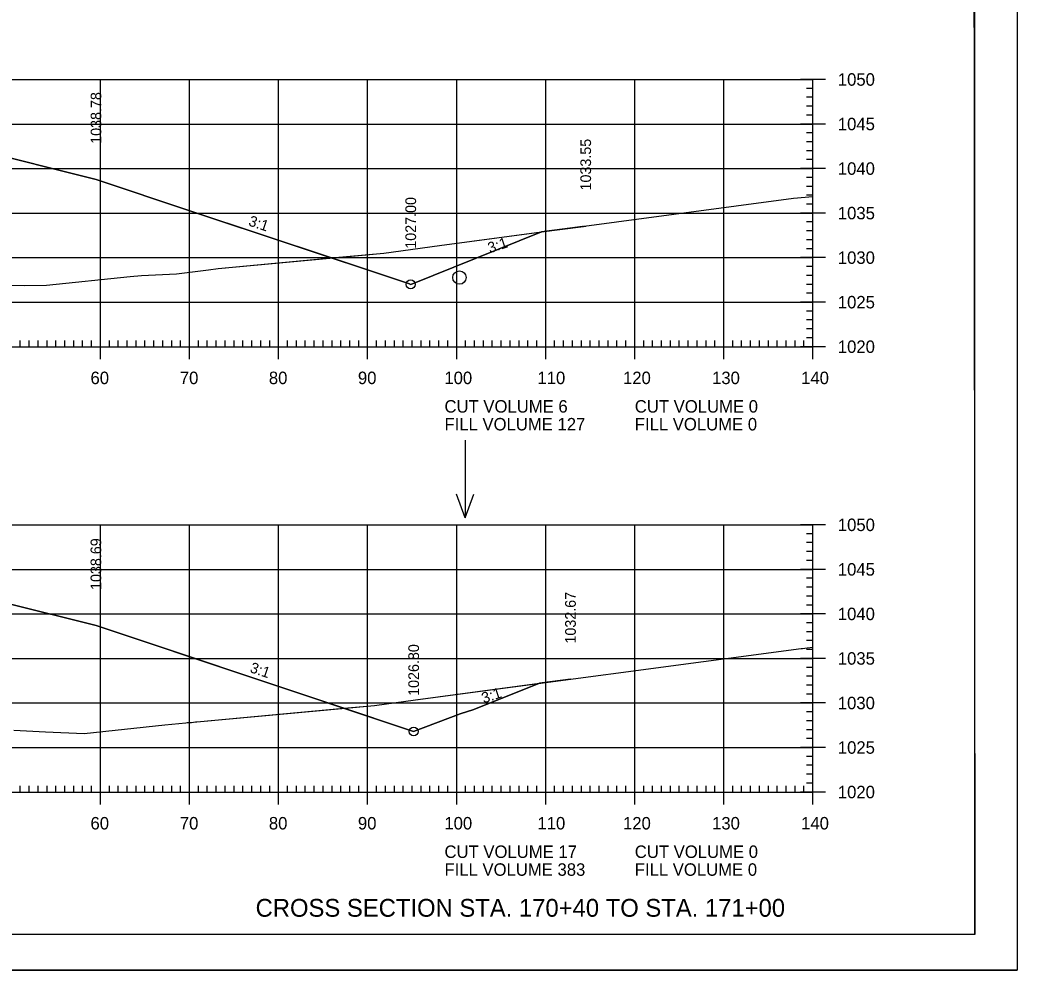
# Model space of a CAD drawing. Extents: x 1322838 to 1324533, y 339903 to 351025.
# Drawn here: x 1323754.7 to 1323866.6, y 346971.9 to 347078.5 of the extents above; entities that cross this region are included whole.
import ezdxf

# ---------------------------------------------------------------- set-up
doc = ezdxf.new("R2010")
doc.units = 0
for name, color, linetype in [('R_Axis', 7, 'Continuous'), ('R_Axis Annot', 7, 'Continuous'), ('R_Border', 7, 'Continuous'), ('R_Draft', 7, 'Continuous'), ('R_Exist Surface', 7, 'Continuous'), ('R_Fin Surface', 7, 'Continuous'), ('R_Fin Surface Annot', 7, 'Continuous'), ('R_Grid', 7, 'Continuous'), ('R_No Plot', 7, 'Continuous'), ('R_Water', 7, 'Continuous'), ('R_Water Annot', 7, 'Continuous')]:
    doc.layers.add(name, color=color, linetype=linetype)

msp = doc.modelspace()

# ---------------------------------------------------------------- linework, layer by layer
at = {"layer": 'R_Axis'}
for p, q in [((1323845.12, 347071.84), (1323842.32, 347071.84)), ((1323843.72, 347041.84), (1323843.72, 347071.84)), ((1323843.72, 347070.84), (1323843.02, 347070.84)), ((1323843.72, 347069.84), (1323843.02, 347069.84)), ((1323843.72, 347068.84), (1323843.02, 347068.84)), ((1323843.72, 347067.84), (1323843.02, 347067.84)), ((1323845.12, 347066.84), (1323842.32, 347066.84)), ((1323843.72, 347065.84), (1323843.02, 347065.84)), ((1323843.72, 347064.84), (1323843.02, 347064.84)), ((1323843.72, 347063.84), (1323843.02, 347063.84)), ((1323843.72, 347062.84), (1323843.02, 347062.84)), ((1323845.12, 347061.84), (1323842.32, 347061.84)), ((1323843.72, 347060.84), (1323843.02, 347060.84)), ((1323843.72, 347059.84), (1323843.02, 347059.84)), ((1323843.72, 347058.84), (1323843.02, 347058.84)), ((1323843.72, 347057.84), (1323843.02, 347057.84)), ((1323845.12, 347056.84), (1323842.32, 347056.84)), ((1323843.72, 347055.84), (1323843.02, 347055.84)), ((1323843.72, 347054.84), (1323843.02, 347054.84)), ((1323843.72, 347053.84), (1323843.02, 347053.84)), ((1323843.72, 347052.84), (1323843.02, 347052.84)), ((1323845.12, 347051.84), (1323842.32, 347051.84)), ((1323843.72, 347050.84), (1323843.02, 347050.84)), ((1323843.72, 347049.84), (1323843.02, 347049.84)), ((1323843.72, 347048.84), (1323843.02, 347048.84)), ((1323845.12, 347046.84), (1323842.32, 347046.84)), ((1323843.72, 347047.84), (1323843.02, 347047.84)), ((1323843.72, 347045.84), (1323843.02, 347045.84)), ((1323843.72, 347044.84), (1323843.02, 347044.84)), ((1323843.72, 347043.84), (1323843.02, 347043.84)), ((1323754.72, 347041.84), (1323754.72, 347042.54)), ((1323755.72, 347041.84), (1323755.72, 347042.54)), ((1323756.72, 347041.84), (1323756.72, 347042.54)), ((1323757.72, 347041.84), (1323757.72, 347042.54)), ((1323758.72, 347041.84), (1323758.72, 347042.54)), ((1323759.72, 347041.84), (1323759.72, 347042.54)), ((1323760.72, 347041.84), (1323760.72, 347042.54)), ((1323761.72, 347041.84), (1323761.72, 347042.54)), ((1323762.72, 347041.84), (1323762.72, 347042.54)), ((1323763.72, 347040.44), (1323763.72, 347043.24)), ((1323764.72, 347041.84), (1323764.72, 347042.54)), ((1323765.72, 347041.84), (1323765.72, 347042.54)), ((1323766.72, 347041.84), (1323766.72, 347042.54)), ((1323767.72, 347041.84), (1323767.72, 347042.54)), ((1323768.72, 347041.84), (1323768.72, 347042.54)), ((1323769.72, 347041.84), (1323769.72, 347042.54)), ((1323770.72, 347041.84), (1323770.72, 347042.54)), ((1323771.72, 347041.84), (1323771.72, 347042.54)), ((1323772.72, 347041.84), (1323772.72, 347042.54)), ((1323773.72, 347040.44), (1323773.72, 347043.24)), ((1323774.72, 347041.84), (1323774.72, 347042.54)), ((1323775.72, 347041.84), (1323775.72, 347042.54)), ((1323776.72, 347041.84), (1323776.72, 347042.54)), ((1323777.72, 347041.84), (1323777.72, 347042.54)), ((1323778.72, 347041.84), (1323778.72, 347042.54)), ((1323779.72, 347041.84), (1323779.72, 347042.54)), ((1323780.72, 347041.84), (1323780.72, 347042.54)), ((1323781.72, 347041.84), (1323781.72, 347042.54)), ((1323782.72, 347041.84), (1323782.72, 347042.54)), ((1323783.72, 347040.44), (1323783.72, 347043.24)), ((1323784.72, 347041.84), (1323784.72, 347042.54)), ((1323785.72, 347041.84), (1323785.72, 347042.54)), ((1323786.72, 347041.84), (1323786.72, 347042.54)), ((1323787.72, 347041.84), (1323787.72, 347042.54)), ((1323788.72, 347041.84), (1323788.72, 347042.54)), ((1323789.72, 347041.84), (1323789.72, 347042.54)), ((1323790.72, 347041.84), (1323790.72, 347042.54)), ((1323791.72, 347041.84), (1323791.72, 347042.54)), ((1323792.72, 347041.84), (1323792.72, 347042.54)), ((1323793.72, 347040.44), (1323793.72, 347043.24)), ((1323794.72, 347041.84), (1323794.72, 347042.54)), ((1323795.72, 347041.84), (1323795.72, 347042.54)), ((1323796.72, 347041.84), (1323796.72, 347042.54)), ((1323797.72, 347041.84), (1323797.72, 347042.54)), ((1323798.72, 347041.84), (1323798.72, 347042.54)), ((1323799.72, 347041.84), (1323799.72, 347042.54)), ((1323800.72, 347041.84), (1323800.72, 347042.54)), ((1323801.72, 347041.84), (1323801.72, 347042.54)), ((1323802.72, 347041.84), (1323802.72, 347042.54)), ((1323803.72, 347040.44), (1323803.72, 347043.24)), ((1323804.72, 347041.84), (1323804.72, 347042.54)), ((1323805.72, 347041.84), (1323805.72, 347042.54)), ((1323806.72, 347041.84), (1323806.72, 347042.54)), ((1323807.72, 347041.84), (1323807.72, 347042.54)), ((1323808.72, 347041.84), (1323808.72, 347042.54)), ((1323809.72, 347041.84), (1323809.72, 347042.54)), ((1323810.72, 347041.84), (1323810.72, 347042.54)), ((1323811.72, 347041.84), (1323811.72, 347042.54)), ((1323812.72, 347041.84), (1323812.72, 347042.54)), ((1323813.72, 347040.44), (1323813.72, 347043.24)), ((1323814.72, 347041.84), (1323814.72, 347042.54)), ((1323815.72, 347041.84), (1323815.72, 347042.54)), ((1323816.72, 347041.84), (1323816.72, 347042.54)), ((1323817.72, 347041.84), (1323817.72, 347042.54)), ((1323818.72, 347041.84), (1323818.72, 347042.54)), ((1323819.72, 347041.84), (1323819.72, 347042.54)), ((1323820.72, 347041.84), (1323820.72, 347042.54)), ((1323821.72, 347041.84), (1323821.72, 347042.54)), ((1323822.72, 347041.84), (1323822.72, 347042.54)), ((1323823.72, 347040.44), (1323823.72, 347043.24)), ((1323824.72, 347041.84), (1323824.72, 347042.54)), ((1323825.72, 347041.84), (1323825.72, 347042.54)), ((1323826.72, 347041.84), (1323826.72, 347042.54)), ((1323827.72, 347041.84), (1323827.72, 347042.54)), ((1323828.72, 347041.84), (1323828.72, 347042.54)), ((1323829.72, 347041.84), (1323829.72, 347042.54)), ((1323830.72, 347041.84), (1323830.72, 347042.54)), ((1323831.72, 347041.84), (1323831.72, 347042.54)), ((1323832.72, 347041.84), (1323832.72, 347042.54)), ((1323833.72, 347040.44), (1323833.72, 347043.24)), ((1323834.72, 347041.84), (1323834.72, 347042.54)), ((1323835.72, 347041.84), (1323835.72, 347042.54)), ((1323836.72, 347041.84), (1323836.72, 347042.54)), ((1323837.72, 347041.84), (1323837.72, 347042.54)), ((1323838.72, 347041.84), (1323838.72, 347042.54)), ((1323839.72, 347041.84), (1323839.72, 347042.54)), ((1323840.72, 347041.84), (1323840.72, 347042.54)), ((1323841.72, 347041.84), (1323841.72, 347042.54)), ((1323842.72, 347041.84), (1323842.72, 347042.54)), ((1323843.72, 347042.84), (1323843.02, 347042.84)), ((1323843.72, 347040.44), (1323843.72, 347043.24)), ((1323563.72, 347041.84), (1323843.72, 347041.84)), ((1323845.12, 347041.84), (1323842.32, 347041.84)), ((1323845.12, 347021.84), (1323842.32, 347021.84)), ((1323843.72, 346991.84), (1323843.72, 347021.84)), ((1323843.72, 347020.84), (1323843.02, 347020.84)), ((1323843.72, 347019.84), (1323843.02, 347019.84)), ((1323843.72, 347018.84), (1323843.02, 347018.84)), ((1323843.72, 347017.84), (1323843.02, 347017.84)), ((1323845.12, 347016.84), (1323842.32, 347016.84)), ((1323843.72, 347015.84), (1323843.02, 347015.84)), ((1323843.72, 347014.84), (1323843.02, 347014.84)), ((1323843.72, 347013.84), (1323843.02, 347013.84)), ((1323843.72, 347012.84), (1323843.02, 347012.84)), ((1323845.12, 347011.84), (1323842.32, 347011.84)), ((1323843.72, 347010.84), (1323843.02, 347010.84)), ((1323843.72, 347009.84), (1323843.02, 347009.84)), ((1323843.72, 347008.84), (1323843.02, 347008.84)), ((1323843.72, 347007.84), (1323843.02, 347007.84)), ((1323845.12, 347006.84), (1323842.32, 347006.84)), ((1323843.72, 347005.84), (1323843.02, 347005.84)), ((1323843.72, 347004.84), (1323843.02, 347004.84)), ((1323843.72, 347003.84), (1323843.02, 347003.84)), ((1323843.72, 347002.84), (1323843.02, 347002.84)), ((1323845.12, 347001.84), (1323842.32, 347001.84)), ((1323843.72, 347000.84), (1323843.02, 347000.84)), ((1323843.72, 346999.84), (1323843.02, 346999.84)), ((1323843.72, 346998.84), (1323843.02, 346998.84)), ((1323843.72, 346997.84), (1323843.02, 346997.84)), ((1323845.12, 346996.84), (1323842.32, 346996.84)), ((1323843.72, 346995.84), (1323843.02, 346995.84)), ((1323843.72, 346994.84), (1323843.02, 346994.84)), ((1323763.72, 346990.44), (1323763.72, 346993.24)), ((1323773.72, 346990.44), (1323773.72, 346993.24)), ((1323783.72, 346990.44), (1323783.72, 346993.24)), ((1323793.72, 346990.44), (1323793.72, 346993.24)), ((1323803.72, 346990.44), (1323803.72, 346993.24)), ((1323813.72, 346990.44), (1323813.72, 346993.24)), ((1323823.72, 346990.44), (1323823.72, 346993.24)), ((1323833.72, 346990.44), (1323833.72, 346993.24)), ((1323843.72, 346993.84), (1323843.02, 346993.84)), ((1323843.72, 346990.44), (1323843.72, 346993.24)), ((1323754.72, 346991.84), (1323754.72, 346992.54)), ((1323755.72, 346991.84), (1323755.72, 346992.54)), ((1323756.72, 346991.84), (1323756.72, 346992.54)), ((1323757.72, 346991.84), (1323757.72, 346992.54)), ((1323758.72, 346991.84), (1323758.72, 346992.54)), ((1323759.72, 346991.84), (1323759.72, 346992.54)), ((1323760.72, 346991.84), (1323760.72, 346992.54)), ((1323761.72, 346991.84), (1323761.72, 346992.54)), ((1323762.72, 346991.84), (1323762.72, 346992.54)), ((1323764.72, 346991.84), (1323764.72, 346992.54)), ((1323765.72, 346991.84), (1323765.72, 346992.54)), ((1323766.72, 346991.84), (1323766.72, 346992.54)), ((1323767.72, 346991.84), (1323767.72, 346992.54)), ((1323768.72, 346991.84), (1323768.72, 346992.54)), ((1323769.72, 346991.84), (1323769.72, 346992.54)), ((1323770.72, 346991.84), (1323770.72, 346992.54)), ((1323771.72, 346991.84), (1323771.72, 346992.54)), ((1323772.72, 346991.84), (1323772.72, 346992.54)), ((1323774.72, 346991.84), (1323774.72, 346992.54)), ((1323775.72, 346991.84), (1323775.72, 346992.54)), ((1323776.72, 346991.84), (1323776.72, 346992.54)), ((1323777.72, 346991.84), (1323777.72, 346992.54)), ((1323778.72, 346991.84), (1323778.72, 346992.54)), ((1323779.72, 346991.84), (1323779.72, 346992.54)), ((1323780.72, 346991.84), (1323780.72, 346992.54)), ((1323781.72, 346991.84), (1323781.72, 346992.54)), ((1323782.72, 346991.84), (1323782.72, 346992.54)), ((1323784.72, 346991.84), (1323784.72, 346992.54)), ((1323785.72, 346991.84), (1323785.72, 346992.54)), ((1323786.72, 346991.84), (1323786.72, 346992.54)), ((1323787.72, 346991.84), (1323787.72, 346992.54)), ((1323788.72, 346991.84), (1323788.72, 346992.54)), ((1323789.72, 346991.84), (1323789.72, 346992.54)), ((1323790.72, 346991.84), (1323790.72, 346992.54)), ((1323791.72, 346991.84), (1323791.72, 346992.54)), ((1323792.72, 346991.84), (1323792.72, 346992.54)), ((1323794.72, 346991.84), (1323794.72, 346992.54)), ((1323795.72, 346991.84), (1323795.72, 346992.54)), ((1323796.72, 346991.84), (1323796.72, 346992.54)), ((1323797.72, 346991.84), (1323797.72, 346992.54)), ((1323798.72, 346991.84), (1323798.72, 346992.54)), ((1323799.72, 346991.84), (1323799.72, 346992.54)), ((1323800.72, 346991.84), (1323800.72, 346992.54)), ((1323801.72, 346991.84), (1323801.72, 346992.54)), ((1323802.72, 346991.84), (1323802.72, 346992.54)), ((1323804.72, 346991.84), (1323804.72, 346992.54)), ((1323805.72, 346991.84), (1323805.72, 346992.54)), ((1323806.72, 346991.84), (1323806.72, 346992.54)), ((1323807.72, 346991.84), (1323807.72, 346992.54)), ((1323808.72, 346991.84), (1323808.72, 346992.54)), ((1323809.72, 346991.84), (1323809.72, 346992.54)), ((1323810.72, 346991.84), (1323810.72, 346992.54)), ((1323811.72, 346991.84), (1323811.72, 346992.54)), ((1323812.72, 346991.84), (1323812.72, 346992.54)), ((1323814.72, 346991.84), (1323814.72, 346992.54)), ((1323815.72, 346991.84), (1323815.72, 346992.54)), ((1323816.72, 346991.84), (1323816.72, 346992.54)), ((1323817.72, 346991.84), (1323817.72, 346992.54)), ((1323818.72, 346991.84), (1323818.72, 346992.54)), ((1323819.72, 346991.84), (1323819.72, 346992.54)), ((1323820.72, 346991.84), (1323820.72, 346992.54)), ((1323821.72, 346991.84), (1323821.72, 346992.54)), ((1323822.72, 346991.84), (1323822.72, 346992.54)), ((1323824.72, 346991.84), (1323824.72, 346992.54)), ((1323825.72, 346991.84), (1323825.72, 346992.54)), ((1323826.72, 346991.84), (1323826.72, 346992.54)), ((1323827.72, 346991.84), (1323827.72, 346992.54)), ((1323828.72, 346991.84), (1323828.72, 346992.54)), ((1323829.72, 346991.84), (1323829.72, 346992.54)), ((1323830.72, 346991.84), (1323830.72, 346992.54)), ((1323831.72, 346991.84), (1323831.72, 346992.54)), ((1323832.72, 346991.84), (1323832.72, 346992.54)), ((1323834.72, 346991.84), (1323834.72, 346992.54)), ((1323835.72, 346991.84), (1323835.72, 346992.54)), ((1323836.72, 346991.84), (1323836.72, 346992.54)), ((1323837.72, 346991.84), (1323837.72, 346992.54)), ((1323838.72, 346991.84), (1323838.72, 346992.54)), ((1323839.72, 346991.84), (1323839.72, 346992.54)), ((1323840.72, 346991.84), (1323840.72, 346992.54)), ((1323841.72, 346991.84), (1323841.72, 346992.54)), ((1323842.72, 346991.84), (1323842.72, 346992.54)), ((1323843.72, 346992.84), (1323843.02, 346992.84)), ((1323563.72, 346991.84), (1323843.72, 346991.84)), ((1323845.12, 346991.84), (1323842.32, 346991.84))]:
    msp.add_line(p, q, dxfattribs=at)
at = {"layer": 'R_Border'}
for q in [(1323861.9, 347181.3), (1323545.72, 346975.84)]:
    msp.add_line((1323861.9, 346975.84), q, dxfattribs=at)
at = {"layer": 'R_Exist Surface'}
for points in [[(1323748.72, 347048.82), (1323755.2, 347048.72), (1323757.66, 347048.76), (1323767.05, 347049.72), (1323768.32, 347049.84), (1323772.24, 347050.01), (1323775.85, 347050.48), (1323776.94, 347050.63), (1323795.55, 347052.35), (1323801.79, 347053.19), (1323841.53, 347058.5), (1323843.72, 347058.71)], [(1323753.98, 346998.77), (1323757.56, 346998.61), (1323761.88, 346998.43), (1323770.93, 346999.38), (1323773.32, 346999.62), (1323773.47, 346999.64), (1323773.96, 346999.66), (1323774.4, 346999.72), (1323774.54, 346999.73), (1323794.48, 347001.57), (1323799.08, 347002.19), (1323842.4, 347007.95), (1323842.56, 347007.97), (1323843.06, 347008.03), (1323843.72, 347008.11)]]:
    msp.add_lwpolyline(points, dxfattribs=at)
at = {"layer": 'R_Fin Surface'}
for points in [[(1323749.45, 347064.06), (1323763.22, 347060.62), (1323773.85, 347057.07), (1323797.07, 347049.33), (1323798.42, 347048.88), (1323798.46, 347048.87), (1323798.56, 347048.84), (1323798.56, 347048.84), (1323813.25, 347054.72), (1323815.56, 347055.03), (1323817.85, 347055.34), (1323818.21, 347055.38)], [(1323753.18, 347013.04), (1323763.22, 347010.53), (1323797.85, 346998.99), (1323798.52, 346998.76), (1323798.89, 346998.64), (1323804.12, 347000.61), (1323805.66, 347001.09), (1323813.03, 347004.05), (1323816.5, 347004.51)]]:
    msp.add_lwpolyline(points, dxfattribs=at)
at = {"layer": 'R_Grid'}
for p, q in [((1323563.72, 347071.84), (1323843.72, 347071.84)), ((1323763.72, 347041.84), (1323763.72, 347071.84)), ((1323773.72, 347041.84), (1323773.72, 347071.84)), ((1323783.72, 347041.84), (1323783.72, 347071.84)), ((1323793.72, 347041.84), (1323793.72, 347071.84)), ((1323803.72, 347041.84), (1323803.72, 347071.84)), ((1323813.72, 347041.84), (1323813.72, 347071.84)), ((1323823.72, 347041.84), (1323823.72, 347071.84)), ((1323833.72, 347041.84), (1323833.72, 347071.84)), ((1323843.72, 347041.84), (1323843.72, 347071.84)), ((1323563.72, 347066.84), (1323843.72, 347066.84)), ((1323563.72, 347061.84), (1323843.72, 347061.84)), ((1323563.72, 347056.84), (1323843.72, 347056.84)), ((1323563.72, 347051.84), (1323843.72, 347051.84)), ((1323563.72, 347046.84), (1323843.72, 347046.84)), ((1323563.72, 347041.84), (1323843.72, 347041.84)), ((1323563.72, 347021.84), (1323843.72, 347021.84)), ((1323763.72, 346991.84), (1323763.72, 347021.84)), ((1323773.72, 346991.84), (1323773.72, 347021.84)), ((1323783.72, 346991.84), (1323783.72, 347021.84)), ((1323793.72, 346991.84), (1323793.72, 347021.84)), ((1323803.72, 346991.84), (1323803.72, 347021.84)), ((1323813.72, 346991.84), (1323813.72, 347021.84)), ((1323823.72, 346991.84), (1323823.72, 347021.84)), ((1323833.72, 346991.84), (1323833.72, 347021.84)), ((1323843.72, 346991.84), (1323843.72, 347021.84)), ((1323563.72, 347016.84), (1323843.72, 347016.84)), ((1323563.72, 347011.84), (1323843.72, 347011.84)), ((1323563.72, 347006.84), (1323843.72, 347006.84)), ((1323563.72, 347001.84), (1323843.72, 347001.84)), ((1323563.72, 346996.84), (1323843.72, 346996.84)), ((1323563.72, 346991.84), (1323843.72, 346991.84))]:
    msp.add_line(p, q, dxfattribs=at)
at = {"layer": 'R_No Plot'}
msp.add_line((1323533.31, 346971.86), (1323866.65, 346971.86), dxfattribs=at)
for points in [[(1323533.31, 347185.19), (1323866.65, 347185.19), (1323866.65, 346971.86), (1323533.31, 346971.86)], [(1323779.64, 347181.3), (1323799.26, 347181.3), (1323799.26, 347171.42), (1323815.37, 347171.42), (1323838.57, 347171.42), (1323838.57, 347138.75), (1323861.77, 347138.75), (1323861.9, 346975.84), (1323545.72, 346975.84), (1323545.72, 347181.3)], [(1323789.65, 347051.81), (1323795.55, 347052.35), (1323801.79, 347053.19), (1323813.25, 347054.72), (1323798.56, 347048.84), (1323798.56, 347048.84), (1323798.46, 347048.87), (1323798.42, 347048.88), (1323797.07, 347049.33)], [(1323813.25, 347054.72), (1323817.97, 347055.35), (1323817.85, 347055.34), (1323815.56, 347055.03), (1323813.25, 347054.72)], [(1323813.03, 347004.05), (1323816.5, 347004.51), (1323813.03, 347004.05)], [(1323791.05, 347001.25), (1323794.48, 347001.57), (1323799.08, 347002.19), (1323813.03, 347004.05), (1323805.66, 347001.09), (1323804.12, 347000.61), (1323798.89, 346998.64), (1323798.52, 346998.76), (1323797.85, 346998.99)]]:
    msp.add_lwpolyline(points, close=True, dxfattribs=at)
for points in [[(1323748.72, 347048.82), (1323755.2, 347048.72), (1323757.66, 347048.76), (1323767.05, 347049.72), (1323768.32, 347049.84), (1323772.24, 347050.01), (1323775.85, 347050.48), (1323776.94, 347050.63), (1323789.65, 347051.81), (1323773.85, 347057.07), (1323763.22, 347060.62), (1323749.45, 347064.06)], [(1323753.98, 346998.77), (1323757.56, 346998.61), (1323761.88, 346998.43), (1323770.93, 346999.38), (1323773.32, 346999.62), (1323773.47, 346999.64), (1323773.96, 346999.66), (1323774.4, 346999.72), (1323774.54, 346999.73), (1323791.05, 347001.25), (1323763.22, 347010.53), (1323753.18, 347013.04)]]:
    msp.add_lwpolyline(points, dxfattribs=at)
for centre in [(1323798.56, 347048.84), (1323798.89, 346998.64)]:
    msp.add_circle(centre, 0.5, dxfattribs=at)
at = {"layer": 'R_Water'}
msp.add_circle((1323804.03, 347049.6), 0.75, dxfattribs=at)
at = {"layer": 'R_Water Annot'}
for p, q in [((1323804.68, 347031.33), (1323804.68, 347022.64)), ((1323804.68, 347022.64), (1323803.71, 347025.3)), ((1323804.68, 347022.64), (1323805.65, 347025.3))]:
    msp.add_line(p, q, dxfattribs=at)

# ---------------------------------------------------------------- texts
at = {"layer": 'R_Axis Annot'}
for s, p in [('1050', (1323846.52, 347071.14)), ('1045', (1323846.52, 347066.14)), ('1040', (1323846.52, 347061.14)), ('1035', (1323846.52, 347056.14)), ('1030', (1323846.52, 347051.14)), ('1025', (1323846.52, 347046.14)), ('1020', (1323846.52, 347041.14)), ('60', (1323762.6, 347037.64)), ('70', (1323772.63, 347037.64)), ('80', (1323782.63, 347037.64)), ('90', (1323792.63, 347037.64)), ('100', (1323802.34, 347037.64)), ('110', (1323812.79, 347037.64)), ('120', (1323822.4, 347037.64)), ('130', (1323832.4, 347037.64)), ('140', (1323842.4, 347037.64)), ('CUT VOLUME 6', (1323802.35, 347034.44)), ('CUT VOLUME 0', (1323823.72, 347034.44)), ('FILL VOLUME 127', (1323802.35, 347032.44)), ('FILL VOLUME 0', (1323823.72, 347032.44)), ('1050', (1323846.52, 347021.14)), ('1045', (1323846.52, 347016.14)), ('1040', (1323846.52, 347011.14)), ('1035', (1323846.52, 347006.14)), ('1030', (1323846.52, 347001.14)), ('1025', (1323846.52, 346996.14)), ('1020', (1323846.52, 346991.14)), ('60', (1323762.6, 346987.64)), ('70', (1323772.63, 346987.64)), ('80', (1323782.63, 346987.64)), ('90', (1323792.63, 346987.64)), ('100', (1323802.34, 346987.64)), ('110', (1323812.79, 346987.64)), ('120', (1323822.4, 346987.64)), ('130', (1323832.4, 346987.64)), ('140', (1323842.4, 346987.64)), ('CUT VOLUME 17', (1323802.35, 346984.44)), ('CUT VOLUME 0', (1323823.72, 346984.44)), ('FILL VOLUME 383', (1323802.35, 346982.44)), ('FILL VOLUME 0', (1323823.72, 346982.44))]:
    msp.add_text(s, height=1.4, dxfattribs=at).set_placement(p)
at = {"layer": 'R_Draft'}
msp.add_text('CROSS SECTION STA. 170+40 TO STA. 171+00', height=2, dxfattribs=at).set_placement((1323781.14, 346977.84))
at = {"layer": 'R_Fin Surface Annot'}
for s, rotation, p in [('1038.78', 90, (1323763.82, 347064.62)), ('1033.55', 90, (1323818.81, 347059.38)), ('1027.00', 90, (1323799.16, 347052.84)), ('3:1', 341.566, (1323780.26, 347055.47)), ('3:1', 18.4332, (1323807.44, 347052.32)), ('1038.69', 90, (1323763.81, 347014.53)), ('1032.67', 90, (1323817.1, 347008.51)), ('1026.80', 90, (1323799.49, 347002.64)), ('3:1', 341.5655, (1323780.42, 347005.32)), ('3:1', 18.4363, (1323806.75, 347001.78))]:
    msp.add_text(s, height=1.2, rotation=rotation, dxfattribs=at).set_placement(p)

doc.saveas('drawing.dxf')
